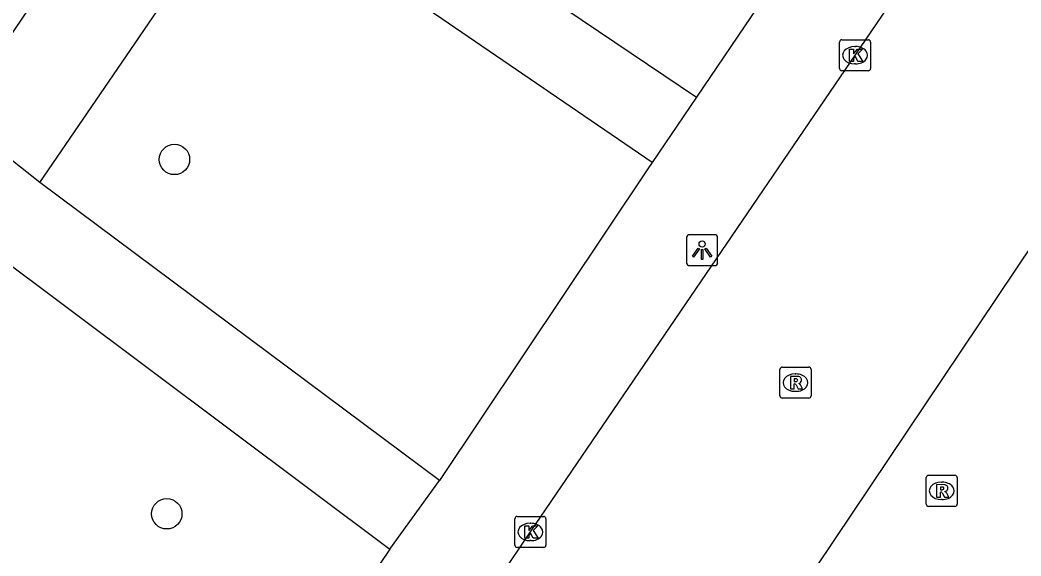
# Model space of a CAD drawing. Extents: x 159040 to 160094, y 381214 to 382518.
# Drawn here: x 159785.85 to 159818.08, y 382008.54 to 382025.79 of the extents above; entities that cross this region are included whole.
import ezdxf

# ---------------------------------------------------------------- set-up
doc = ezdxf.new("R2010")
doc.units = 0
for name, color, linetype in [('IMGEO_Boom', 7, 'Continuous'), ('IMGEO_Groenvoorziening', 7, 'Continuous'), ('IMGEO_Kolk', 7, 'Continuous'), ('IMGEO_Lichtpunt', 7, 'Continuous'), ('IMGEO_Rijbaan_lokaal_gesloten', 7, 'Continuous'), ('IMGEO_Rijbaan_lokaal_open', 7, 'Continuous'), ('IMGEO_Rioolput', 7, 'Continuous'), ('IMGEO_Voetpad_gesloten', 7, 'Continuous')]:
    doc.layers.add(name, color=color, linetype=linetype)

msp = doc.modelspace()

# ---------------------------------------------------------------- linework, layer by layer
at = {"layer": 'IMGEO_Boom'}
for centre in [(159790.825, 382021.306), (159790.578, 382009.902)]:
    msp.add_circle(centre, 0.489, dxfattribs=at)
at = {"layer": 'IMGEO_Groenvoorziening'}
msp.add_lwpolyline([(159806.211, 382021.208), (159793.074, 382030.186)], dxfattribs=at)
at = {"layer": 'IMGEO_Kolk'}
for p, q in [((159812.242, 382024.234), (159812.242, 382025.086)), ((159812.317, 382025.16), (159813.169, 382025.16)), ((159812.73, 382024.94), (159812.755, 382024.94)), ((159813.243, 382025.086), (159813.243, 382024.234)), ((159812.753, 382024.38), (159812.728, 382024.38)), ((159813.169, 382024.16), (159812.317, 382024.16)), ((159801.787, 382008.891), (159801.787, 382009.743)), ((159801.862, 382009.817), (159802.714, 382009.817)), ((159802.788, 382009.743), (159802.788, 382008.891)), ((159802.275, 382009.597), (159802.3, 382009.597)), ((159802.714, 382008.817), (159801.862, 382008.817)), ((159802.298, 382009.037), (159802.273, 382009.037))]:
    msp.add_line(p, q, dxfattribs=at)
for points in [[(159812.242, 382024.234), (159812.242, 382025.086)], [(159812.317, 382025.16), (159813.169, 382025.16)], [(159813.243, 382025.086), (159813.243, 382024.234)], [(159812.563, 382024.86), (159812.686, 382024.86), (159812.686, 382024.709), (159812.816, 382024.86), (159812.98, 382024.86), (159812.834, 382024.709), (159812.987, 382024.46), (159812.835, 382024.46), (159812.75, 382024.624), (159812.686, 382024.557), (159812.686, 382024.46), (159812.563, 382024.46), (159812.563, 382024.86)], [(159813.169, 382024.16), (159812.317, 382024.16)], [(159801.787, 382008.891), (159801.787, 382009.743)], [(159801.862, 382009.817), (159802.714, 382009.817)], [(159802.788, 382009.743), (159802.788, 382008.891)], [(159802.108, 382009.517), (159802.231, 382009.517), (159802.231, 382009.366), (159802.361, 382009.517), (159802.525, 382009.517), (159802.379, 382009.366), (159802.532, 382009.117), (159802.38, 382009.117), (159802.295, 382009.281), (159802.231, 382009.214), (159802.231, 382009.117), (159802.108, 382009.117), (159802.108, 382009.517)], [(159802.714, 382008.817), (159801.862, 382008.817)]]:
    msp.add_lwpolyline(points, dxfattribs=at)
for centre, start, end in [((159812.319, 382025.084), 91.552, 178.448), ((159812.319, 382025.084), 91.552, 178.448), ((159813.167, 382025.084), 1.552, 88.448), ((159813.167, 382025.084), 1.552, 88.448), ((159812.319, 382024.236), 181.552, 268.448), ((159812.319, 382024.236), 181.552, 268.448), ((159813.167, 382024.236), 271.552, 358.448), ((159813.167, 382024.236), 271.552, 358.448), ((159801.864, 382009.741), 91.552, 178.448), ((159801.864, 382009.741), 91.552, 178.448), ((159802.712, 382009.741), 1.552, 88.448), ((159802.712, 382009.741), 1.552, 88.448), ((159801.864, 382008.893), 181.552, 268.448), ((159801.864, 382008.893), 181.552, 268.448), ((159802.712, 382008.893), 271.552, 358.448), ((159802.712, 382008.893), 271.552, 358.448)]:
    msp.add_arc(centre, 0.0765, start, end, dxfattribs=at)
for centre, major_axis, ratio, start_param, end_param in [((159812.729, 382024.66), (-0.387, 0.002), 0.722429, 4.712389, 7.853982), ((159812.754, 382024.66), (-0.39, 0.002), 0.717154, 1.570796, 4.712389), ((159802.274, 382009.317), (-0.387, 0.002), 0.722429, 4.712389, 7.853982), ((159802.299, 382009.317), (-0.39, 0.002), 0.717154, 1.570796, 4.712389)]:
    msp.add_ellipse(centre, major_axis=major_axis, ratio=ratio, start_param=start_param, end_param=end_param, dxfattribs=at)
at = {"layer": 'IMGEO_Lichtpunt'}
for p, q in [((159807.318, 382018.79), (159807.318, 382017.983)), ((159807.318, 382018.79), (159807.318, 382017.983)), ((159808.22, 382018.885), (159807.412, 382018.885)), ((159808.22, 382018.885), (159807.412, 382018.885)), ((159808.314, 382017.983), (159808.314, 382018.79)), ((159808.314, 382017.983), (159808.314, 382018.79)), ((159807.412, 382017.889), (159808.22, 382017.889)), ((159807.412, 382017.889), (159808.22, 382017.889))]:
    msp.add_line(p, q, dxfattribs=at)
for points in [[(159807.692, 382018.454), (159807.731, 382018.426), (159807.543, 382018.164), (159807.505, 382018.191), (159807.692, 382018.454)], [(159807.904, 382018.426), (159807.942, 382018.453), (159808.129, 382018.191), (159808.09, 382018.163), (159807.904, 382018.426)], [(159807.794, 382018.406), (159807.841, 382018.406), (159807.841, 382018.084), (159807.794, 382018.084), (159807.794, 382018.406)]]:
    msp.add_lwpolyline(points, dxfattribs=at)
msp.add_circle((159807.817, 382018.588), 0.0994, dxfattribs=at)
for centre, start, end in [((159807.412, 382018.79), 90, 180), ((159807.412, 382018.79), 90, 180), ((159808.22, 382018.79), 0, 90), ((159808.22, 382018.79), 0, 90), ((159807.412, 382017.983), 180, 270), ((159807.412, 382017.983), 180, 270), ((159808.22, 382017.983), 270, 0), ((159808.22, 382017.983), 270, 360)]:
    msp.add_arc(centre, 0.0946, start, end, dxfattribs=at)
at = {"layer": 'IMGEO_Rijbaan_lokaal_gesloten'}
for points in [[(159791.344, 381993.087), (159802.288, 382009.317), (159818.42, 382032.999), (159822.855, 382039.477), (159828.845, 382048.385), (159833.177, 382054.678), (159834.973, 382057.325)], [(159819.074, 382019.506), (159810.303, 382006.431)]]:
    msp.add_lwpolyline(points, dxfattribs=at)
at = {"layer": 'IMGEO_Rijbaan_lokaal_open'}
for points in [[(159809.618, 382026.244), (159807.636, 382023.314)], [(159807.636, 382023.314), (159806.211, 382021.208)], [(159806.211, 382021.208), (159806.072, 382021.002), (159799.363, 382010.973)], [(159797.755, 382008.761), (159799.363, 382010.973)], [(159797.755, 382008.761), (159786.488, 381992.067)]]:
    msp.add_lwpolyline(points, dxfattribs=at)
at = {"layer": 'IMGEO_Rioolput'}
for p, q in [((159810.398, 382014.623), (159811.25, 382014.623)), ((159810.323, 382013.697), (159810.323, 382014.549)), ((159810.811, 382014.403), (159810.836, 382014.403)), ((159811.324, 382014.549), (159811.324, 382013.697)), ((159811.25, 382013.623), (159810.398, 382013.623)), ((159810.834, 382013.843), (159810.809, 382013.843)), ((159815.032, 382010.214), (159815.032, 382011.066)), ((159815.107, 382011.14), (159815.959, 382011.14)), ((159816.033, 382011.066), (159816.033, 382010.214)), ((159815.52, 382010.92), (159815.545, 382010.92)), ((159815.959, 382010.14), (159815.107, 382010.14)), ((159815.543, 382010.36), (159815.518, 382010.36))]:
    msp.add_line(p, q, dxfattribs=at)
for points in [[(159810.398, 382014.623), (159811.25, 382014.623)], [(159810.323, 382013.697), (159810.323, 382014.549)], [(159810.912, 382014.321), (159810.66, 382014.323), (159810.66, 382013.923)], [(159810.838, 382014.242), (159810.784, 382014.242), (159810.784, 382014.161)], [(159811.324, 382014.549), (159811.324, 382013.697)], [(159810.66, 382013.923), (159810.784, 382013.923), (159810.784, 382014.085), (159810.795, 382014.085)], [(159810.784, 382014.161), (159810.836, 382014.161)], [(159810.842, 382014.056), (159810.913, 382013.923), (159811.053, 382013.923), (159810.988, 382014.049)], [(159811.25, 382013.623), (159810.398, 382013.623)], [(159815.032, 382010.214), (159815.032, 382011.066)], [(159815.107, 382011.14), (159815.959, 382011.14)], [(159816.033, 382011.066), (159816.033, 382010.214)], [(159815.621, 382010.838), (159815.369, 382010.84), (159815.369, 382010.44)], [(159815.547, 382010.759), (159815.493, 382010.759), (159815.493, 382010.678)], [(159815.369, 382010.44), (159815.493, 382010.44), (159815.493, 382010.602), (159815.504, 382010.602)], [(159815.493, 382010.678), (159815.545, 382010.678)], [(159815.551, 382010.573), (159815.622, 382010.44), (159815.762, 382010.44), (159815.697, 382010.566)], [(159815.959, 382010.14), (159815.107, 382010.14)]]:
    msp.add_lwpolyline(points, dxfattribs=at)
for centre, radius, start, end in [((159810.4, 382014.547), 0.0765, 91.552, 178.448), ((159810.4, 382014.547), 0.0765, 91.552, 178.448), ((159811.248, 382014.547), 0.0765, 1.552, 88.448), ((159811.248, 382014.547), 0.0765, 1.552, 88.448), ((159810.844, 382014.146), 0.0964, 77.0061, 93.1865), ((159810.911, 382014.211), 0.109, 350.3612, 89.416), ((159810.794, 382014.032), 0.0533, 26.0293, 88.6989), ((159810.82, 382014.35), 0.19, 274.7715, 282.9687), ((159810.858, 382014.203), 0.0378, 276.6634, 79.6772), ((159810.909, 382014.211), 0.112, 277.5842, 350.9817), ((159810.893, 382013.996), 0.108, 29.5134, 73.7905), ((159810.4, 382013.699), 0.0765, 181.552, 268.448), ((159810.4, 382013.699), 0.0765, 181.552, 268.448), ((159811.248, 382013.699), 0.0765, 271.552, 358.448), ((159811.248, 382013.699), 0.0765, 271.552, 358.448), ((159815.109, 382011.064), 0.0765, 91.552, 178.448), ((159815.109, 382011.064), 0.0765, 91.552, 178.448), ((159815.957, 382011.064), 0.0765, 1.552, 88.448), ((159815.957, 382011.064), 0.0765, 1.552, 88.448), ((159815.553, 382010.663), 0.0964, 77.0061, 93.1865), ((159815.567, 382010.72), 0.0378, 276.6634, 79.6772), ((159815.62, 382010.728), 0.109, 350.3612, 89.416), ((159815.618, 382010.728), 0.112, 277.5842, 350.9817), ((159815.503, 382010.549), 0.0533, 26.0293, 88.6989), ((159815.529, 382010.867), 0.19, 274.7715, 282.9687), ((159815.602, 382010.513), 0.108, 29.5134, 73.7905), ((159815.109, 382010.216), 0.0765, 181.552, 268.448), ((159815.109, 382010.216), 0.0765, 181.552, 268.448), ((159815.957, 382010.216), 0.0765, 271.552, 358.448), ((159815.957, 382010.216), 0.0765, 271.552, 358.448)]:
    msp.add_arc(centre, radius, start, end, dxfattribs=at)
for centre, major_axis, ratio, start_param, end_param in [((159810.81, 382014.123), (-0.387, 0.002), 0.722429, 4.712389, 7.853982), ((159810.835, 382014.123), (-0.39, 0.002), 0.717154, 1.570796, 4.712389), ((159815.519, 382010.64), (-0.387, 0.002), 0.722429, 4.712389, 7.853982), ((159815.544, 382010.64), (-0.39, 0.002), 0.717154, 1.570796, 4.712389)]:
    msp.add_ellipse(centre, major_axis=major_axis, ratio=ratio, start_param=start_param, end_param=end_param, dxfattribs=at)
at = {"layer": 'IMGEO_Voetpad_gesloten'}
for points in [[(159762.752, 382037.014), (159782.232, 382020.378), (159797.755, 382008.761)], [(159790.065, 382031.975), (159784.272, 382023.425), (159783.78, 382022.699)], [(159793.074, 382030.186), (159794.451, 382032.199), (159807.636, 382023.314)], [(159786.493, 382020.561), (159793.074, 382030.186)], [(159786.493, 382020.561), (159783.78, 382022.699)], [(159799.363, 382010.973), (159786.493, 382020.561)]]:
    msp.add_lwpolyline(points, dxfattribs=at)

doc.saveas('drawing.dxf')
